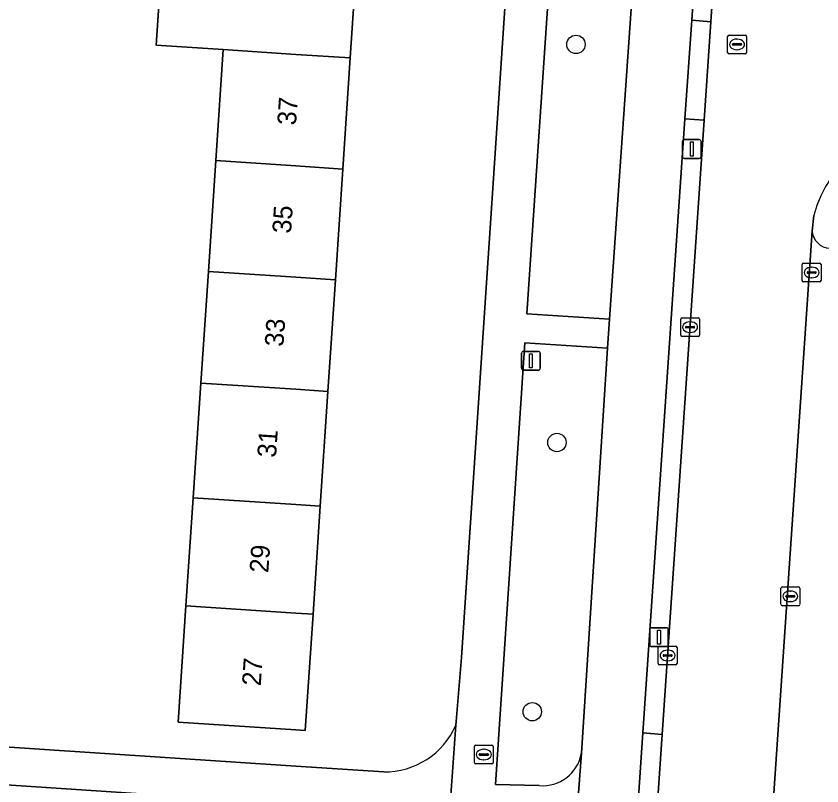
# Model space of a CAD drawing. Extents: x 161848 to 162726, y 385382 to 386521.
# Drawn here: x 161985.14 to 162027.96, y 385771.53 to 385812.47 of the extents above; entities that cross this region are included whole.
import ezdxf

# ---------------------------------------------------------------- set-up
doc = ezdxf.new("R2010")
doc.units = 0
for name, color, linetype in [('IMGEO_Berm_groen', 7, 'Continuous'), ('IMGEO_Boom', 7, 'Continuous'), ('IMGEO_Brandkraan', 7, 'Continuous'), ('IMGEO_Erf', 7, 'Continuous'), ('IMGEO_Fietspad_gesloten', 7, 'Continuous'), ('IMGEO_Groenvoorziening', 7, 'Continuous'), ('IMGEO_Kolk', 7, 'Continuous'), ('IMGEO_Lichtmast', 7, 'Continuous'), ('IMGEO_Pand', 7, 'Continuous'), ('IMGEO_Pand_nummerreeks', 7, 'Continuous'), ('IMGEO_Parkeervlak_open', 7, 'Continuous'), ('IMGEO_Rijbaan_lokaal_open', 7, 'Continuous'), ('IMGEO_Rioolput', 7, 'Continuous'), ('IMGEO_Verkeerseiland_open', 7, 'Continuous'), ('IMGEO_Voetpad_open', 7, 'Continuous')]:
    doc.layers.add(name, color=color, linetype=linetype)

msp = doc.modelspace()

# ---------------------------------------------------------------- linework, layer by layer
at = {"layer": 'IMGEO_Berm_groen'}
for points in [[(162016.564, 385794.811), (162012.185, 385795.089), (162010.622, 385771.605), (162012.944, 385771.54)], [(162015.19, 385773.272), (162016.564, 385794.811)]]:
    msp.add_lwpolyline(points, dxfattribs=at)
msp.add_arc((162013.114, 385773.641), 2.108, 265.3642, 349.9109, dxfattribs=at)
at = {"layer": 'IMGEO_Boom'}
for centre in [(162014.896, 385810.962), (162013.882, 385789.791), (162012.572, 385775.474)]:
    msp.add_circle(centre, 0.489, dxfattribs=at)
at = {"layer": 'IMGEO_Brandkraan'}
for p, q in [((162009.496, 385772.767), (162009.496, 385773.619)), ((162009.571, 385773.693), (162010.423, 385773.693)), ((162009.984, 385773.473), (162010.009, 385773.473)), ((162010.497, 385773.619), (162010.497, 385772.767)), ((162009.755, 385773.187), (162009.755, 385773.199)), ((162010.193, 385773.15), (162009.795, 385773.15)), ((162009.798, 385773.236), (162010.196, 385773.236)), ((162010.239, 385773.199), (162010.239, 385773.187)), ((162010.423, 385772.693), (162009.571, 385772.693)), ((162010.007, 385772.913), (162009.982, 385772.913))]:
    msp.add_line(p, q, dxfattribs=at)
for points in [[(162009.496, 385772.767), (162009.496, 385773.619)], [(162009.571, 385773.693), (162010.423, 385773.693)], [(162010.497, 385773.619), (162010.497, 385772.767)], [(162010.423, 385772.693), (162009.571, 385772.693)]]:
    msp.add_lwpolyline(points, dxfattribs=at)
for centre, radius, start, end in [((162009.573, 385773.617), 0.0765, 91.552, 178.448), ((162009.573, 385773.617), 0.0765, 91.552, 178.448), ((162010.421, 385773.617), 0.0765, 1.552, 88.448), ((162010.421, 385773.617), 0.0765, 1.552, 88.448), ((162009.795, 385773.196), 0.0403, 85.8775, 175.7526), ((162009.792, 385773.186), 0.0366, 178.938, 274.7102), ((162010.196, 385773.193), 0.043, 264.8664, 352.4533), ((162010.2, 385773.198), 0.0386, 1.7309, 96.639), ((162009.573, 385772.769), 0.0765, 181.552, 268.448), ((162009.573, 385772.769), 0.0765, 181.552, 268.448), ((162010.421, 385772.769), 0.0765, 271.552, 358.448), ((162010.421, 385772.769), 0.0765, 271.552, 358.448)]:
    msp.add_arc(centre, radius, start, end, dxfattribs=at)
for centre, major_axis, ratio, start_param, end_param in [((162009.983, 385773.193), (-0.387, 0.002), 0.722429, 4.712389, 7.853982), ((162010.008, 385773.193), (-0.39, 0.002), 0.717154, 1.570796, 4.712389)]:
    msp.add_ellipse(centre, major_axis=major_axis, ratio=ratio, start_param=start_param, end_param=end_param, dxfattribs=at)
at = {"layer": 'IMGEO_Erf'}
for points in [[(162008.506, 385774.751), (162008.526, 385774.954), (162008.815, 385778.362), (162012.581, 385834.953)], [(162003.305, 385816.305), (162002.9, 385810.245), (162002.505, 385804.336), (162002.111, 385798.44), (162001.715, 385792.509), (162001.307, 385786.404), (162000.923, 385780.656), (162000.51, 385774.467), (162000, 385774.501), (161993.756, 385774.919), (161994.169, 385781.102), (161994.553, 385786.85), (161994.961, 385792.955), (161995.357, 385798.885), (161995.751, 385804.782), (161996.146, 385810.691), (161992.592, 385810.926), (161992.992, 385816.986)], [(161981.747, 385814.218), (161981.378, 385809.448), (161983.998, 385809.274), (161983.753, 385805.579), (161983.525, 385802.138), (161980.905, 385802.312), (161980.693, 385797.6), (161983.313, 385797.426), (161983.069, 385793.741), (161982.84, 385790.29), (161980.22, 385790.464), (161979.94, 385785.823), (161982.587, 385785.648), (161982.339, 385781.883), (161982.116, 385778.499), (161979.469, 385778.674), (161979.158, 385773.957), (162000, 385772.581), (162004.679, 385772.273)]]:
    msp.add_lwpolyline(points, dxfattribs=at)
msp.add_arc((162004.728, 385776.391), 4.118, 269.314, 336.5324, dxfattribs=at)
at = {"layer": 'IMGEO_Fietspad_gesloten'}
for points in [[(162021.045, 385812.246), (162022.384, 385832.326), (162022.824, 385838.901), (162019.619, 385839.181), (162019.35, 385835.21), (162018.004, 385815.423), (162017.897, 385813.891), (162016.671, 385796.343), (162016.564, 385794.811), (162015.19, 385773.272), (162014.911, 385769.504), (162014.545, 385764.545), (162014.258, 385760.67), (162013.982, 385758.262)], [(162014.399, 385713.867), (162016.417, 385744.964), (162017.132, 385754.894), (162017.366, 385758.28), (162018.455, 385774.351), (162020.688, 385807.01), (162021.045, 385812.246)]]:
    msp.add_lwpolyline(points, dxfattribs=at)
at = {"layer": 'IMGEO_Groenvoorziening'}
msp.add_lwpolyline([(162017.897, 385813.891), (162013.47, 385814.195), (162012.29, 385796.64), (162016.671, 385796.343)], close=True, dxfattribs=at)
at = {"layer": 'IMGEO_Kolk'}
for p, q in [((162026.92, 385798.408), (162026.92, 385799.26)), ((162026.995, 385799.334), (162027.847, 385799.334)), ((162027.921, 385799.26), (162027.921, 385798.408)), ((162027.179, 385798.828), (162027.179, 385798.84)), ((162027.617, 385798.791), (162027.219, 385798.791)), ((162027.222, 385798.877), (162027.62, 385798.877)), ((162027.408, 385799.114), (162027.433, 385799.114)), ((162027.663, 385798.84), (162027.663, 385798.828)), ((162027.847, 385798.334), (162026.995, 385798.334)), ((162027.431, 385798.554), (162027.406, 385798.554)), ((162020.46, 385795.499), (162020.46, 385796.351)), ((162020.535, 385796.425), (162021.387, 385796.425)), ((162020.948, 385796.205), (162020.973, 385796.205)), ((162021.461, 385796.351), (162021.461, 385795.499)), ((162020.719, 385795.919), (162020.719, 385795.931)), ((162021.157, 385795.882), (162020.759, 385795.882)), ((162020.762, 385795.968), (162021.16, 385795.968)), ((162021.203, 385795.931), (162021.203, 385795.919)), ((162021.387, 385795.425), (162020.535, 385795.425)), ((162020.971, 385795.645), (162020.946, 385795.645)), ((162025.788, 385781.184), (162025.788, 385782.036)), ((162025.863, 385782.11), (162026.715, 385782.11)), ((162026.789, 385782.036), (162026.789, 385781.184)), ((162026.047, 385781.604), (162026.047, 385781.616)), ((162026.09, 385781.653), (162026.488, 385781.653)), ((162026.276, 385781.89), (162026.301, 385781.89)), ((162026.531, 385781.616), (162026.531, 385781.604)), ((162026.485, 385781.567), (162026.087, 385781.567)), ((162026.299, 385781.33), (162026.274, 385781.33)), ((162026.715, 385781.11), (162025.863, 385781.11)), ((162019.265, 385778.036), (162019.265, 385778.888)), ((162019.34, 385778.962), (162020.192, 385778.962)), ((162019.753, 385778.742), (162019.778, 385778.742)), ((162020.266, 385778.888), (162020.266, 385778.036)), ((162019.524, 385778.456), (162019.524, 385778.468)), ((162019.962, 385778.419), (162019.564, 385778.419)), ((162019.567, 385778.505), (162019.965, 385778.505)), ((162019.776, 385778.182), (162019.751, 385778.182)), ((162020.008, 385778.468), (162020.008, 385778.456)), ((162020.192, 385777.962), (162019.34, 385777.962))]:
    msp.add_line(p, q, dxfattribs=at)
for points in [[(162026.92, 385798.408), (162026.92, 385799.26)], [(162026.995, 385799.334), (162027.847, 385799.334)], [(162027.921, 385799.26), (162027.921, 385798.408)], [(162027.847, 385798.334), (162026.995, 385798.334)], [(162020.46, 385795.499), (162020.46, 385796.351)], [(162020.535, 385796.425), (162021.387, 385796.425)], [(162021.461, 385796.351), (162021.461, 385795.499)], [(162021.387, 385795.425), (162020.535, 385795.425)], [(162025.788, 385781.184), (162025.788, 385782.036)], [(162025.863, 385782.11), (162026.715, 385782.11)], [(162026.789, 385782.036), (162026.789, 385781.184)], [(162026.715, 385781.11), (162025.863, 385781.11)], [(162019.265, 385778.036), (162019.265, 385778.888)], [(162019.34, 385778.962), (162020.192, 385778.962)], [(162020.266, 385778.888), (162020.266, 385778.036)], [(162020.192, 385777.962), (162019.34, 385777.962)]]:
    msp.add_lwpolyline(points, dxfattribs=at)
for centre, radius, start, end in [((162026.997, 385799.258), 0.0765, 91.552, 178.448), ((162026.997, 385799.258), 0.0765, 91.552, 178.448), ((162027.845, 385799.258), 0.0765, 1.552, 88.448), ((162027.845, 385799.258), 0.0765, 1.552, 88.448), ((162027.219, 385798.837), 0.0403, 85.8775, 175.7526), ((162027.216, 385798.827), 0.0366, 178.938, 274.7102), ((162027.62, 385798.834), 0.043, 264.8664, 352.4533), ((162027.624, 385798.839), 0.0386, 1.7309, 96.639), ((162026.997, 385798.41), 0.0765, 181.552, 268.448), ((162026.997, 385798.41), 0.0765, 181.552, 268.448), ((162027.845, 385798.41), 0.0765, 271.552, 358.448), ((162027.845, 385798.41), 0.0765, 271.552, 358.448), ((162020.537, 385796.349), 0.0765, 91.552, 178.448), ((162020.537, 385796.349), 0.0765, 91.552, 178.448), ((162021.385, 385796.349), 0.0765, 1.552, 88.448), ((162021.385, 385796.349), 0.0765, 1.552, 88.448), ((162020.759, 385795.928), 0.0403, 85.8775, 175.7526), ((162020.756, 385795.918), 0.0366, 178.938, 274.7102), ((162021.16, 385795.925), 0.043, 264.8664, 352.4533), ((162021.164, 385795.93), 0.0386, 1.7309, 96.639), ((162020.537, 385795.501), 0.0765, 181.552, 268.448), ((162020.537, 385795.501), 0.0765, 181.552, 268.448), ((162021.385, 385795.501), 0.0765, 271.552, 358.448), ((162021.385, 385795.501), 0.0765, 271.552, 358.448), ((162025.865, 385782.034), 0.0765, 91.552, 178.448), ((162025.865, 385782.034), 0.0765, 91.552, 178.448), ((162026.713, 385782.034), 0.0765, 1.552, 88.448), ((162026.713, 385782.034), 0.0765, 1.552, 88.448), ((162026.087, 385781.613), 0.0403, 85.8775, 175.7526), ((162026.084, 385781.603), 0.0366, 178.938, 274.7102), ((162026.488, 385781.61), 0.043, 264.8664, 352.4533), ((162026.492, 385781.615), 0.0386, 1.7309, 96.639), ((162025.865, 385781.186), 0.0765, 181.552, 268.448), ((162025.865, 385781.186), 0.0765, 181.552, 268.448), ((162026.713, 385781.186), 0.0765, 271.552, 358.448), ((162026.713, 385781.186), 0.0765, 271.552, 358.448), ((162019.342, 385778.886), 0.0765, 91.552, 178.448), ((162019.342, 385778.886), 0.0765, 91.552, 178.448), ((162020.19, 385778.886), 0.0765, 1.552, 88.448), ((162020.19, 385778.886), 0.0765, 1.552, 88.448), ((162019.564, 385778.465), 0.0403, 85.8775, 175.7526), ((162019.561, 385778.455), 0.0366, 178.938, 274.7102), ((162019.965, 385778.462), 0.043, 264.8664, 352.4533), ((162019.969, 385778.467), 0.0386, 1.7309, 96.639), ((162019.342, 385778.038), 0.0765, 181.552, 268.448), ((162019.342, 385778.038), 0.0765, 181.552, 268.448), ((162020.19, 385778.038), 0.0765, 271.552, 358.448), ((162020.19, 385778.038), 0.0765, 271.552, 358.448)]:
    msp.add_arc(centre, radius, start, end, dxfattribs=at)
for centre, major_axis, ratio, start_param, end_param in [((162027.407, 385798.834), (-0.387, 0.002), 0.722429, 4.712389, 7.853982), ((162027.432, 385798.834), (-0.39, 0.002), 0.717154, 1.570796, 4.712389), ((162020.947, 385795.925), (-0.387, 0.002), 0.722429, 4.712389, 7.853982), ((162020.972, 385795.925), (-0.39, 0.002), 0.717154, 1.570796, 4.712389), ((162026.275, 385781.61), (-0.387, 0.002), 0.722429, 4.712389, 7.853982), ((162026.3, 385781.61), (-0.39, 0.002), 0.717154, 1.570796, 4.712389), ((162019.752, 385778.462), (-0.387, 0.002), 0.722429, 4.712389, 7.853982), ((162019.777, 385778.462), (-0.39, 0.002), 0.717154, 1.570796, 4.712389)]:
    msp.add_ellipse(centre, major_axis=major_axis, ratio=ratio, start_param=start_param, end_param=end_param, dxfattribs=at)
at = {"layer": 'IMGEO_Lichtmast'}
for p, q in [((162020.556, 385805), (162020.556, 385805.8)), ((162020.556, 385805.8), (162020.556, 385805)), ((162020.656, 385805.9), (162021.446, 385805.9)), ((162021.446, 385805.9), (162020.656, 385805.9)), ((162021.546, 385805.8), (162021.546, 385805)), ((162021.546, 385805), (162021.546, 385805.8)), ((162021.446, 385804.9), (162020.656, 385804.9)), ((162020.656, 385804.9), (162021.446, 385804.9)), ((162012.002, 385793.739), (162012.002, 385794.539)), ((162012.002, 385794.539), (162012.002, 385793.739)), ((162012.102, 385794.639), (162012.892, 385794.639)), ((162012.892, 385794.639), (162012.102, 385794.639)), ((162012.992, 385794.539), (162012.992, 385793.739)), ((162012.992, 385793.739), (162012.992, 385794.539)), ((162012.892, 385793.639), (162012.102, 385793.639)), ((162012.102, 385793.639), (162012.892, 385793.639)), ((162018.913, 385779.937), (162019.703, 385779.937)), ((162019.703, 385779.937), (162018.913, 385779.937)), ((162018.813, 385779.037), (162018.813, 385779.837)), ((162018.813, 385779.837), (162018.813, 385779.037)), ((162019.803, 385779.837), (162019.803, 385779.037)), ((162019.803, 385779.037), (162019.803, 385779.837)), ((162019.703, 385778.937), (162018.913, 385778.937)), ((162018.913, 385778.937), (162019.703, 385778.937))]:
    msp.add_line(p, q, dxfattribs=at)
for points in [[(162020.976, 385805.775), (162021.126, 385805.775), (162021.126, 385805.025), (162020.976, 385805.025), (162020.976, 385805.775)], [(162012.422, 385794.514), (162012.572, 385794.514), (162012.572, 385793.764), (162012.422, 385793.764), (162012.422, 385794.514)], [(162019.233, 385779.812), (162019.383, 385779.812), (162019.383, 385779.062), (162019.233, 385779.062), (162019.233, 385779.812)]]:
    msp.add_lwpolyline(points, dxfattribs=at)
for centre, start, end in [((162020.656, 385805.8), 90, 180), ((162020.656, 385805.8), 90, 180), ((162021.446, 385805.8), 0, 90), ((162021.446, 385805.8), 360, 90), ((162020.656, 385805), 180, 270), ((162020.656, 385805), 180, 270), ((162021.446, 385805), 270, 0), ((162021.446, 385805), 270, 0), ((162012.102, 385794.539), 90, 180), ((162012.102, 385794.539), 90, 180), ((162012.892, 385794.539), 0, 90), ((162012.892, 385794.539), 360, 90), ((162012.102, 385793.739), 180, 270), ((162012.102, 385793.739), 180, 270), ((162012.892, 385793.739), 270, 0), ((162012.892, 385793.739), 270, 0), ((162018.913, 385779.837), 90, 180), ((162018.913, 385779.837), 90, 180), ((162019.703, 385779.837), 0, 90), ((162019.703, 385779.837), 360, 90), ((162018.913, 385779.037), 180, 270), ((162018.913, 385779.037), 180, 270), ((162019.703, 385779.037), 270, 0), ((162019.703, 385779.037), 270, 0)]:
    msp.add_arc(centre, 0.1, start, end, dxfattribs=at)
at = {"layer": 'IMGEO_Pand'}
for points in [[(162003.305, 385816.305), (162000, 385816.523), (161996.55, 385816.751), (161992.992, 385816.986), (161992.592, 385810.926), (161996.146, 385810.691), (162000, 385810.436), (162002.9, 385810.245)], [(162002.505, 385804.336), (162002.9, 385810.245), (162000, 385810.436), (161996.146, 385810.691), (161995.751, 385804.782), (162000, 385804.502)], [(162000, 385804.502), (161995.751, 385804.782), (161995.357, 385798.885), (162000, 385798.579), (162002.111, 385798.44), (162002.505, 385804.336)], [(162000, 385798.579), (161995.357, 385798.885), (161994.961, 385792.955), (162000, 385792.622), (162001.715, 385792.509), (162002.111, 385798.44)], [(161994.961, 385792.955), (161994.553, 385786.85), (162000, 385786.49), (162001.307, 385786.404), (162001.715, 385792.509), (162000, 385792.622)], [(162000, 385780.717), (162000.923, 385780.656), (162001.307, 385786.404), (162000, 385786.49), (161994.553, 385786.85), (161994.169, 385781.102)], [(161994.169, 385781.102), (161993.756, 385774.919), (162000, 385774.501), (162000.51, 385774.467), (162000.923, 385780.656), (162000, 385780.717)]]:
    msp.add_lwpolyline(points, close=True, dxfattribs=at)
at = {"layer": 'IMGEO_Parkeervlak_open'}
msp.add_lwpolyline([(162027.445, 385801.056), (162024.847, 385762.815)], dxfattribs=at)
msp.add_arc((162028.419, 385801.105), 0.975, 182.8758, 269.0106, dxfattribs=at)
at = {"layer": 'IMGEO_Rijbaan_lokaal_open'}
for points in [[(162028.542, 385817.36), (162031.145, 385855.667), (162031.315, 385858.297), (162025.205, 385858.754), (162024.539, 385848.984), (162023.424, 385832.28), (162022.065, 385812.169), (162021.714, 385806.937), (162019.478, 385774.254), (162018.373, 385758.189), (162018.126, 385754.834), (162017.45, 385744.89), (162015.447, 385713.845), (162014.322, 385696.873), (162011.334, 385651.941), (162017.404, 385651.53), (162017.453, 385652.249), (162019.023, 385675.529), (162020.357, 385695.92), (162022.867, 385734.111), (162023.205, 385739.378)], [(162024.646, 385759.789), (162024.847, 385762.815), (162027.445, 385801.056), (162027.535, 385801.859)], [(161949.827, 385779.824), (161944.769, 385780.141), (161944.03, 385769.276), (162000, 385765.501), (162001.676, 385765.394), (162004.668, 385765.161), (162006.857, 385764.99), (162007.207, 385770.068), (162005.411, 385770.176), (162000, 385770.558), (161984.346, 385771.594)]]:
    msp.add_lwpolyline(points, dxfattribs=at)
msp.add_arc((162033.269, 385800.453), 5.904, 81.4875, 166.2242, dxfattribs=at)
at = {"layer": 'IMGEO_Rioolput'}
for p, q in [((162022.956, 385810.538), (162022.956, 385811.39)), ((162023.031, 385811.464), (162023.883, 385811.464)), ((162023.444, 385811.244), (162023.469, 385811.244)), ((162023.957, 385811.39), (162023.957, 385810.538)), ((162023.215, 385810.958), (162023.215, 385810.97)), ((162023.653, 385810.921), (162023.255, 385810.921)), ((162023.258, 385811.007), (162023.656, 385811.007)), ((162023.699, 385810.97), (162023.699, 385810.958)), ((162023.883, 385810.464), (162023.031, 385810.464)), ((162023.467, 385810.684), (162023.442, 385810.684))]:
    msp.add_line(p, q, dxfattribs=at)
for points in [[(162022.956, 385810.538), (162022.956, 385811.39)], [(162023.031, 385811.464), (162023.883, 385811.464)], [(162023.957, 385811.39), (162023.957, 385810.538)], [(162023.883, 385810.464), (162023.031, 385810.464)]]:
    msp.add_lwpolyline(points, dxfattribs=at)
for centre, radius, start, end in [((162023.033, 385811.388), 0.0765, 91.552, 178.448), ((162023.033, 385811.388), 0.0765, 91.552, 178.448), ((162023.881, 385811.388), 0.0765, 1.552, 88.448), ((162023.881, 385811.388), 0.0765, 1.552, 88.448), ((162023.255, 385810.967), 0.0403, 85.8775, 175.7526), ((162023.252, 385810.957), 0.0366, 178.938, 274.7102), ((162023.656, 385810.964), 0.043, 264.8664, 352.4533), ((162023.66, 385810.969), 0.0386, 1.7309, 96.639), ((162023.033, 385810.54), 0.0765, 181.552, 268.448), ((162023.033, 385810.54), 0.0765, 181.552, 268.448), ((162023.881, 385810.54), 0.0765, 271.552, 358.448), ((162023.881, 385810.54), 0.0765, 271.552, 358.448)]:
    msp.add_arc(centre, radius, start, end, dxfattribs=at)
for centre, major_axis, ratio, start_param, end_param in [((162023.443, 385810.964), (-0.387, 0.002), 0.722429, 4.712389, 7.853982), ((162023.468, 385810.964), (-0.39, 0.002), 0.717154, 1.570796, 4.712389)]:
    msp.add_ellipse(centre, major_axis=major_axis, ratio=ratio, start_param=start_param, end_param=end_param, dxfattribs=at)
at = {"layer": 'IMGEO_Verkeerseiland_open'}
for points in [[(162021.045, 385812.246), (162022.065, 385812.169), (162023.424, 385832.28), (162022.384, 385832.326)], [(162021.714, 385806.937), (162020.688, 385807.01), (162018.455, 385774.351), (162019.478, 385774.254)]]:
    msp.add_lwpolyline(points, close=True, dxfattribs=at)
at = {"layer": 'IMGEO_Voetpad_open'}
for points in [[(162019.35, 385835.21), (162019.619, 385839.181), (162012.884, 385839.718), (162012.581, 385834.953), (162008.815, 385778.362), (162008.526, 385774.954), (162008.506, 385774.751), (162008.172, 385770.043), (162007.886, 385764.887), (162007.165, 385754.527), (162009.57, 385754.375), (162009.994, 385760.777)], [(162012.944, 385771.54), (162010.622, 385771.605), (162012.185, 385795.089), (162016.564, 385794.811), (162016.671, 385796.343), (162012.29, 385796.64), (162013.47, 385814.195), (162017.897, 385813.891), (162018.004, 385815.423), (162013.571, 385815.708), (162014.916, 385835.708)], [(162027.535, 385801.859), (162027.445, 385801.056)], [(162004.679, 385772.273), (162000, 385772.581), (161979.158, 385773.957), (161977.618, 385774.059), (161955.379, 385775.527)], [(161955.369, 385773.511), (161980.601, 385771.842), (161984.346, 385771.594), (162000, 385770.558), (162005.411, 385770.176), (162007.207, 385770.068), (162008.172, 385770.043), (162008.506, 385774.751)], [(162014.911, 385769.504), (162015.19, 385773.272)]]:
    msp.add_lwpolyline(points, dxfattribs=at)
for points in [[(162021.045, 385812.246), (162020.688, 385807.01), (162021.714, 385806.937), (162022.065, 385812.169)], [(162018.373, 385758.189), (162019.478, 385774.254), (162018.455, 385774.351), (162017.366, 385758.28)]]:
    msp.add_lwpolyline(points, close=True, dxfattribs=at)
for centre, radius, start, end in [((162033.269, 385800.453), 5.904, 81.4875, 166.2242), ((162028.419, 385801.105), 0.975, 182.8758, 269.0106), ((162004.728, 385776.391), 4.118, 269.314, 336.5324), ((162013.114, 385773.641), 2.108, 265.3642, 349.9109)]:
    msp.add_arc(centre, radius, start, end, dxfattribs=at)

# ---------------------------------------------------------------- texts
at = {"layer": 'IMGEO_Pand_nummerreeks'}
for s, rotation, p in [('37', 86.2142, (162000.014, 385806.642)), ('35', 86.1783, (161999.749, 385800.885)), ('33', 86.1783, (161999.347, 385794.868)), ('31', 86.1783, (161998.952, 385788.965)), ('29', 86.1783, (161998.543, 385782.835)), ('27', 86.1783, (161998.141, 385776.819))]:
    msp.add_text(s, height=1, rotation=rotation, dxfattribs=at).set_placement(p)

doc.saveas('drawing.dxf')
